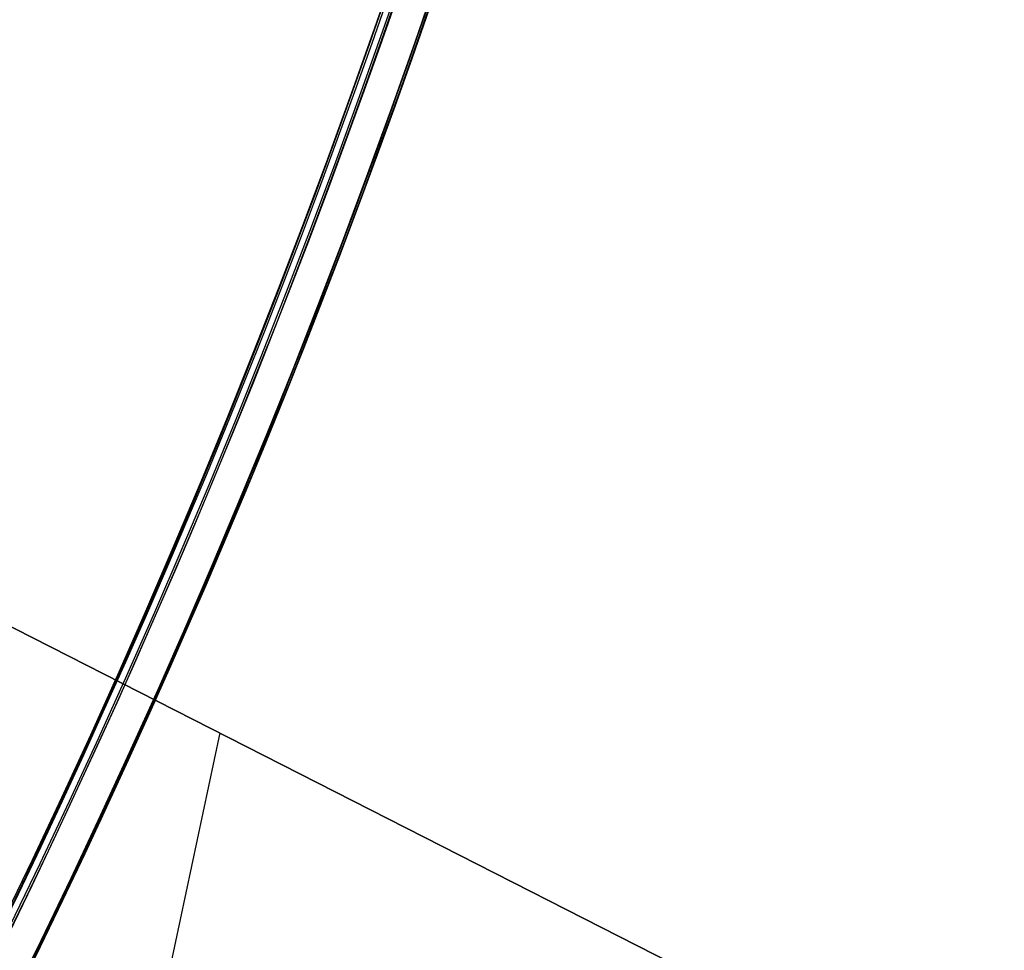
# Model space of a CAD drawing. Header units: millimetres. Extents: x -83 to 676, y -83 to 676.
# Tile 584 of 656: x 562 to 597, y 167 to 199. Entities that reach past the tile are written whole.
import ezdxf

# ---------------------------------------------------------------- set-up
doc = ezdxf.new("R2010")
doc.units = ezdxf.units.MM
doc.header["$MEASUREMENT"] = 0
doc.layers.add('IGES level 0', color=7, linetype='Continuous', true_color=0xff7878)

msp = doc.modelspace()

# ---------------------------------------------------------------- linework, layer by layer
at = {"layer": 'IGES level 0', "color": 254, "true_color": 0xcad1ee}
for p, q in [((551.4551744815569, 183.4287436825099, 47.0000000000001), (594.6689909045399, 161.4102044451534, 47.0000000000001)), ((594.6689909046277, 161.4102044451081, 48.0000000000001), (551.4551744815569, 183.4287436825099, 48.0000000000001)), ((573.7303375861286, 172.0789811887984, 47.99999999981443), (573.7303375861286, 172.0789811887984, 47.0000000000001))]:
    msp.add_line(p, q, dxfattribs=at)
at = {"layer": 'IGES level 0', "color": 70, "true_color": 0x66ff00}
for p, q in [((594.6689909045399, 161.4102044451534, 48.0000000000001), (551.4551744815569, 183.4287436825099, 48.0000000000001)), ((594.6689909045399, 161.4102044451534, 47.0000000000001), (551.4551744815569, 183.4287436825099, 47.0000000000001)), ((569.4809155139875, 174.2441698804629, 48.0000000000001), (563.0235348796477, 143.8645825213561, 48.0000000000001)), ((569.4809155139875, 174.2441698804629, 47.0000000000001), (563.0235348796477, 143.8645825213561, 47.0000000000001))]:
    msp.add_line(p, q, dxfattribs=at)
at = {"layer": 'IGES level 0', "color": 153, "true_color": 0x5393cf}
for centre, radius in [((296.5, 296.5), 296.5), ((296.5, 296.5, -1.19999999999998), 296.5000000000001)]:
    msp.add_circle(centre, radius, dxfattribs=at)
at = {"layer": 'IGES level 0'}
for centre, radius in [((296.5, 296.5, 47), 296.5000000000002), ((296.5, 296.5), 296.5000000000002), ((296.5, 296.5, 47), 295.3000000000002), ((296.5, 296.5000000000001), 295.3000000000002)]:
    msp.add_circle(centre, radius, dxfattribs=at)
at = {"layer": 'IGES level 0', "color": 124, "true_color": 0x1aa180}
for centre in [(296.5, 296.5, 47.0000000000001), (296.5, 296.5000000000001, 45.8000000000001)]:
    msp.add_circle(centre, 294.9999999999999, dxfattribs=at)
at = {"layer": 'IGES level 0'}
for centre, radius, start, end in [((296.5, 296.5), 296.5000000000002, 225, 45), ((296.5, 296.5, 47), 296.5000000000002, 224.9999999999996, 45), ((296.5, 296.5, 23.5), 296.5000000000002, 225, 45), ((296.5, 296.5000000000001, 47), 295.3000000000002, 224.9999999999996, 44.99999999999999), ((296.5, 296.5000000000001), 295.3000000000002, 225, 44.99999999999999), ((296.5, 296.5, 23.5), 295.3000000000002, 225, 45.00000000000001)]:
    msp.add_arc(centre, radius, start, end, dxfattribs=at)
at = {"layer": 'IGES level 0', "color": 153, "true_color": 0x5393cf}
for centre, radius, start in [((296.5, 296.5, -1.19999999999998), 296.5, 164.9999999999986), ((296.5000000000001, 296.5000000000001), 296.5000000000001, 164.9999999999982), ((296.5000000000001, 296.5, -0.59999999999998), 296.5000000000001, 164.9999999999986)]:
    msp.add_arc(centre, radius, start, 344.9999999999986, dxfattribs=at)
at = {"layer": 'IGES level 0', "color": 124, "true_color": 0x1aa180}
for centre, start in [((296.5, 296.5, 45.8000000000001), 164.9999999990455), ((296.4999999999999, 296.5, 47.0000000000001), 164.9999999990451), ((296.5000000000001, 296.5, 46.4000000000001), 164.9999999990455)]:
    msp.add_arc(centre, 294.9999999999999, start, 344.9999999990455, dxfattribs=at)
at = {"layer": 'IGES level 0', "color": 2, "true_color": 0xeded00, "extrusion": (0.8910065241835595, -0.4539904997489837, 9.367795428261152e-15)}
msp.add_arc((398.7916175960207, -153.5000000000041, 458.0752512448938), 50.00000000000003, 180, 359.9999999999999, dxfattribs=at)
at = {"layer": 'IGES level 0', "color": 2, "true_color": 0xeded00, "extrusion": (0.8910065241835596, -0.4539904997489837, -9.322320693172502e-15)}
msp.add_arc((398.7916175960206, 96.50000000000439, 458.0752512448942), 49.99999999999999, 359.9999999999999, 180, dxfattribs=at)
at = {"layer": 'IGES level 0', "color": 2, "true_color": 0xeded00, "extrusion": (0.8910065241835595, -0.4539904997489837, 3.774403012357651e-15)}
for centre in [(398.7916175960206, 96.49999999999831, 458.0752512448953), (398.7916175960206, 96.49999999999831, 458.6752512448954), (398.7916175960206, 96.49999999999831, 458.6752512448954)]:
    msp.add_arc(centre, 49.99999999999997, 6.513775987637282e-14, 179.9999999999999, dxfattribs=at)
at = {"layer": 'IGES level 0', "color": 2, "true_color": 0xeded00, "extrusion": (0.8910065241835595, -0.4539904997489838, -3.751665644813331e-15)}
for centre, radius in [((398.7916175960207, -153.4999999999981, 458.0752512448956), 50.00000000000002), ((398.7916175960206, -153.4999999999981, 458.6752512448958), 50.00000000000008), ((398.7916175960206, -153.4999999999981, 458.6752512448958), 50.00000000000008)]:
    msp.add_arc(centre, radius, 180, 359.9999999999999, dxfattribs=at)
at = {"layer": 'IGES level 0', "color": 2, "true_color": 0xeded00, "extrusion": (0.8910065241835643, -0.4539904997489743, 0)}
for centre, start, end in [((398.7916175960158, -153.4999999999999, 458.3752512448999), 180, 0), ((398.7916175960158, 96.50000000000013, 458.3752512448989), 0, 180)]:
    msp.add_arc(centre, 50.00000000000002, start, end, dxfattribs=at)

doc.saveas('drawing.dxf')
